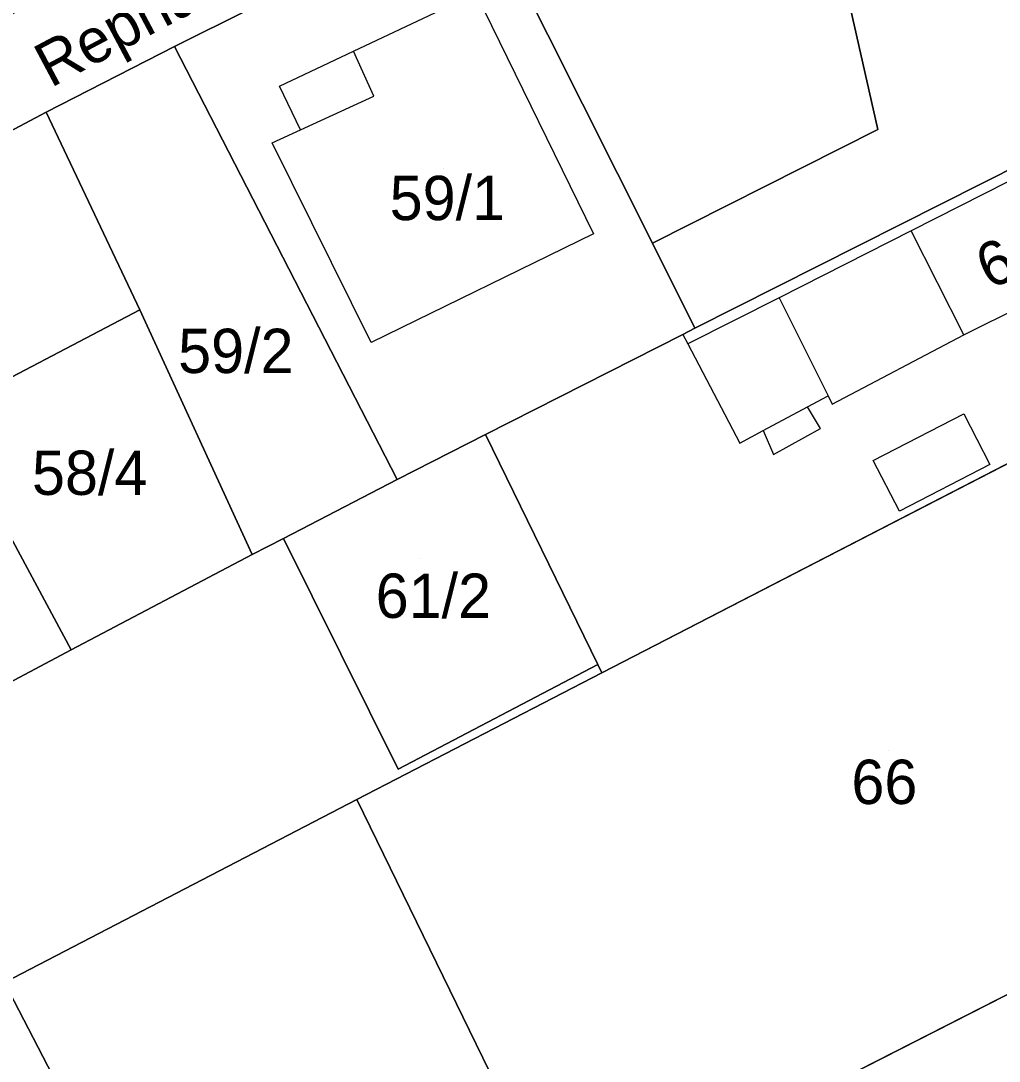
# Model space of a CAD drawing. Extents: x -263943 to -261149, y -1236934 to -1230686.
# Drawn here: x -262838.78 to -262794.63, y -1235729.03 to -1235682.08 of the extents above; entities that cross this region are included whole.
import ezdxf

# ---------------------------------------------------------------- set-up
doc = ezdxf.new("R2010")
doc.units = 0
for name, color, linetype in [('body_kn', 7, 'Continuous'), ('kladpar_druhypozemkov', 7, 'Continuous'), ('kladpar_hranice', 7, 'Continuous'), ('kladpar_parcelnecisla', 7, 'Continuous'), ('kladpar_plochy', 7, 'Continuous'), ('popisy', 7, 'Continuous'), ('zappar_hrandruhpozemk', 7, 'Continuous')]:
    doc.layers.add(name, color=color, linetype=linetype)

msp = doc.modelspace()

# ---------------------------------------------------------------- linework, layer by layer
at = {"layer": 'body_kn'}
for p, q in [((-262831.85, -1235683.24), (-262831.85, -1235683.24)), ((-262823.77, -1235683.46), (-262823.77, -1235683.46)), ((-262827.1, -1235685.04), (-262827.1, -1235685.04)), ((-262822.85, -1235685.48), (-262822.85, -1235685.48)), ((-262837.63, -1235686.2), (-262837.63, -1235686.2)), ((-262826.16, -1235687), (-262826.16, -1235687)), ((-262800.1, -1235686.99), (-262800.1, -1235686.99)), ((-262827.44, -1235687.59), (-262827.44, -1235687.59)), ((-262798.6, -1235691.56), (-262798.6, -1235691.56)), ((-262798.6, -1235691.56), (-262798.6, -1235691.56)), ((-262812.94, -1235691.7), (-262812.94, -1235691.7)), ((-262810.28, -1235692.12), (-262810.28, -1235692.12)), ((-262804.56, -1235694.58), (-262804.56, -1235694.58)), ((-262804.56, -1235694.58), (-262804.56, -1235694.58)), ((-262833.41, -1235695.12), (-262833.41, -1235695.12)), ((-262833.41, -1235695.12), (-262833.41, -1235695.12)), ((-262808.9, -1235696.24), (-262808.9, -1235696.24)), ((-262808.9, -1235696.24), (-262808.9, -1235696.24)), ((-262808.36, -1235695.96), (-262808.36, -1235695.96)), ((-262796.22, -1235696.25), (-262796.22, -1235696.25)), ((-262822.97, -1235696.6), (-262822.97, -1235696.6)), ((-262808.68, -1235696.66), (-262808.68, -1235696.66)), ((-262802.35, -1235699.01), (-262802.35, -1235699.01)), ((-262802.35, -1235699.01), (-262802.35, -1235699.01)), ((-262803.28, -1235699.5), (-262803.28, -1235699.5)), ((-262803.28, -1235699.5), (-262803.28, -1235699.5)), ((-262802.17, -1235699.38), (-262802.17, -1235699.38)), ((-262802.17, -1235699.38), (-262802.17, -1235699.38)), ((-262796.23, -1235699.82), (-262796.23, -1235699.82)), ((-262805.28, -1235700.57), (-262805.28, -1235700.57)), ((-262802.69, -1235700.48), (-262802.69, -1235700.48)), ((-262817.81, -1235700.76), (-262817.81, -1235700.76)), ((-262806.34, -1235701.14), (-262806.34, -1235701.14)), ((-262804.81, -1235701.66), (-262804.81, -1235701.66)), ((-262800.31, -1235701.93), (-262800.31, -1235701.93)), ((-262800.31, -1235701.93), (-262800.31, -1235701.93)), ((-262795.05, -1235702.11), (-262795.05, -1235702.11)), ((-262821.8, -1235702.79), (-262821.8, -1235702.79)), ((-262799.13, -1235704.22), (-262799.13, -1235704.22)), ((-262826.92, -1235705.44), (-262826.92, -1235705.44)), ((-262826.92, -1235705.44), (-262826.92, -1235705.44)), ((-262828.34, -1235706.17), (-262828.34, -1235706.17)), ((-262836.51, -1235710.47), (-262836.51, -1235710.47)), ((-262812.74, -1235711.14), (-262812.74, -1235711.14)), ((-262812.74, -1235711.14), (-262812.74, -1235711.14)), ((-262812.56, -1235711.51), (-262812.56, -1235711.51)), ((-262821.75, -1235715.86), (-262821.75, -1235715.86)), ((-262823.62, -1235717.22), (-262823.62, -1235717.22))]:
    msp.add_line(p, q, dxfattribs=at)
at = {"layer": 'kladpar_druhypozemkov'}
for p, q in [((-262819.71, -1235688.75), (-262819.71, -1235688.75)), ((-262829.06, -1235696.03), (-262829.06, -1235696.03)), ((-262835.27, -1235701.73), (-262835.27, -1235701.73)), ((-262820.76, -1235706.33), (-262820.76, -1235706.33)), ((-262799.61, -1235715.03), (-262799.61, -1235715.03))]:
    msp.add_line(p, q, dxfattribs=at)
at = {"layer": 'kladpar_hranice'}
for points in [[(-262807.43, -1235666.43), (-262800.2, -1235662.38), (-262799.86, -1235663.06), (-262792.46, -1235658.93), (-262789.26, -1235667.17), (-262790.28, -1235666.57), (-262791.8, -1235665.97), (-262794.01, -1235666.05), (-262796.56, -1235666.3), (-262800.47, -1235667.73), (-262804.89, -1235669.92), (-262818.16, -1235676.41), (-262831.85, -1235683.24), (-262837.63, -1235686.2), (-262873.68, -1235705.35)], [(-262790.28, -1235666.57), (-262789.26, -1235667.17), (-262781.07, -1235682.21), (-262782.43, -1235682.89), (-262808.36, -1235695.96), (-262810.28, -1235692.12), (-262800.1, -1235686.99), (-262801.36, -1235681.47), (-262799.74, -1235680.63), (-262804.2, -1235671.36), (-262804.89, -1235669.92), (-262800.47, -1235667.73), (-262796.56, -1235666.3), (-262794.01, -1235666.05), (-262791.8, -1235665.97), (-262790.28, -1235666.57)], [(-262801.36, -1235681.47), (-262800.1, -1235686.99), (-262810.28, -1235692.12), (-262818.16, -1235676.41), (-262804.89, -1235669.92), (-262804.2, -1235671.36), (-262799.74, -1235680.63), (-262801.36, -1235681.47)], [(-262808.9, -1235696.24), (-262817.81, -1235700.76), (-262821.8, -1235702.79), (-262831.85, -1235683.24), (-262818.16, -1235676.41), (-262810.28, -1235692.12), (-262808.36, -1235695.96), (-262808.9, -1235696.24)], [(-262778.58, -1235686.8), (-262777.72, -1235688.39), (-262775.58, -1235692.33), (-262785.06, -1235697.3), (-262787.65, -1235698.66), (-262812.56, -1235711.51), (-262812.74, -1235711.14), (-262817.81, -1235700.76), (-262808.9, -1235696.24), (-262808.36, -1235695.96), (-262782.43, -1235682.89), (-262781.07, -1235682.21), (-262780.87, -1235682.58), (-262778.58, -1235686.8)], [(-262833.41, -1235695.12), (-262837.63, -1235686.2), (-262831.85, -1235683.24), (-262821.8, -1235702.79), (-262826.92, -1235705.44), (-262828.34, -1235706.17), (-262833.41, -1235695.12)], [(-262856.62, -1235707.27), (-262882.46, -1235720.94), (-262884.74, -1235715.76), (-262884.48, -1235713.64), (-262883.97, -1235712.03), (-262883.12, -1235710.93), (-262881.75, -1235709.66), (-262873.68, -1235705.35), (-262837.63, -1235686.2), (-262833.41, -1235695.12), (-262842.25, -1235699.76), (-262856.62, -1235707.27)], [(-262766.12, -1235711.54), (-262767.63, -1235712.32), (-262786.02, -1235721.83), (-262814.33, -1235736.25), (-262823.62, -1235717.22), (-262812.56, -1235711.51), (-262787.65, -1235698.66), (-262785.06, -1235697.3), (-262775.58, -1235692.33)], [(-262839.57, -1235704.76), (-262842.25, -1235699.76), (-262833.41, -1235695.12), (-262828.34, -1235706.17), (-262836.51, -1235710.47), (-262839.57, -1235704.76)], [(-262876.63, -1235731.82), (-262878.95, -1235727.5), (-262853.16, -1235714.07), (-262856.62, -1235707.27), (-262842.25, -1235699.76), (-262839.57, -1235704.76), (-262836.51, -1235710.47), (-262876.63, -1235731.82)], [(-262826.92, -1235705.44), (-262821.8, -1235702.79), (-262817.81, -1235700.76), (-262812.74, -1235711.14), (-262821.75, -1235715.86), (-262826.92, -1235705.44)], [(-262812.74, -1235711.14), (-262812.56, -1235711.51), (-262823.62, -1235717.22), (-262839.52, -1235725.48), (-262847.47, -1235729.63), (-262867.39, -1235740.02), (-262871.23, -1235742.02), (-262876.63, -1235731.82), (-262836.51, -1235710.47), (-262828.34, -1235706.17), (-262826.92, -1235705.44), (-262821.75, -1235715.86), (-262812.74, -1235711.14)], [(-262861.99, -1235760.16), (-262866.33, -1235751.8), (-262847.2, -1235742.18), (-262842.61, -1235739.22), (-262834.53, -1235735.09), (-262839.52, -1235725.48), (-262823.62, -1235717.22), (-262814.33, -1235736.25), (-262838.47, -1235748.32), (-262861.99, -1235760.16)], [(-262781.37, -1235731.77), (-262794.21, -1235737.25), (-262809.43, -1235744.92), (-262814.33, -1235736.25), (-262786.02, -1235721.83), (-262785.83, -1235722.24), (-262783.33, -1235727.57), (-262781.37, -1235731.77)], [(-262842.61, -1235739.22), (-262847.2, -1235742.18), (-262866.33, -1235751.8), (-262868.08, -1235748.3), (-262871.23, -1235742.02), (-262867.39, -1235740.02), (-262847.47, -1235729.63), (-262839.52, -1235725.48), (-262834.53, -1235735.09), (-262842.61, -1235739.22)]]:
    msp.add_lwpolyline(points, dxfattribs=at)
at = {"layer": 'kladpar_plochy'}
for p, q in [((-262812.56, -1235711.51), (-262787.65, -1235698.66)), ((-262823.62, -1235717.22), (-262812.56, -1235711.51)), ((-262814.33, -1235736.25), (-262823.62, -1235717.22)), ((-262786.02, -1235721.83), (-262814.33, -1235736.25))]:
    msp.add_line(p, q, dxfattribs=at)
msp.add_lwpolyline([(-262848.07, -1235687.18), (-262830.47, -1235676.46), (-262823.75, -1235674.36), (-262818.31, -1235671.58), (-262807.43, -1235666.43), (-262800.2, -1235662.38), (-262799.86, -1235663.06), (-262792.46, -1235658.93), (-262789.26, -1235667.17), (-262790.28, -1235666.57), (-262791.8, -1235665.97), (-262794.01, -1235666.05), (-262796.56, -1235666.3), (-262800.47, -1235667.73), (-262804.89, -1235669.92), (-262818.16, -1235676.41), (-262831.85, -1235683.24), (-262837.63, -1235686.2), (-262873.68, -1235705.35)], dxfattribs=at)
for points in [[(-262790.28, -1235666.57), (-262789.26, -1235667.17), (-262781.07, -1235682.21), (-262782.43, -1235682.89), (-262808.36, -1235695.96), (-262810.28, -1235692.12), (-262800.1, -1235686.99), (-262801.36, -1235681.47), (-262799.74, -1235680.63), (-262804.2, -1235671.36), (-262804.89, -1235669.92), (-262800.47, -1235667.73), (-262796.56, -1235666.3), (-262794.01, -1235666.05), (-262791.8, -1235665.97)], [(-262801.36, -1235681.47), (-262800.1, -1235686.99), (-262810.28, -1235692.12), (-262818.16, -1235676.41), (-262804.89, -1235669.92), (-262804.2, -1235671.36), (-262799.74, -1235680.63)], [(-262808.9, -1235696.24), (-262817.81, -1235700.76), (-262821.8, -1235702.79), (-262831.85, -1235683.24), (-262818.16, -1235676.41), (-262810.28, -1235692.12), (-262808.36, -1235695.96)], [(-262778.58, -1235686.8), (-262777.72, -1235688.39), (-262775.58, -1235692.33), (-262785.06, -1235697.3), (-262787.65, -1235698.66), (-262812.56, -1235711.51), (-262812.74, -1235711.14), (-262817.81, -1235700.76), (-262808.9, -1235696.24), (-262808.36, -1235695.96), (-262782.43, -1235682.89), (-262781.07, -1235682.21), (-262780.87, -1235682.58)], [(-262833.41, -1235695.12), (-262837.63, -1235686.2), (-262831.85, -1235683.24), (-262821.8, -1235702.79), (-262826.92, -1235705.44), (-262828.34, -1235706.17)], [(-262856.62, -1235707.27), (-262882.46, -1235720.94), (-262884.74, -1235715.76), (-262884.48, -1235713.64), (-262883.97, -1235712.03), (-262883.12, -1235710.93), (-262881.75, -1235709.66), (-262873.68, -1235705.35), (-262837.63, -1235686.2), (-262833.41, -1235695.12), (-262842.25, -1235699.76)], [(-262839.57, -1235704.76), (-262842.25, -1235699.76), (-262833.41, -1235695.12), (-262828.34, -1235706.17), (-262836.51, -1235710.47)], [(-262876.63, -1235731.82), (-262878.95, -1235727.5), (-262853.16, -1235714.07), (-262856.62, -1235707.27), (-262842.25, -1235699.76), (-262839.57, -1235704.76), (-262836.51, -1235710.47)], [(-262826.92, -1235705.44), (-262821.8, -1235702.79), (-262817.81, -1235700.76), (-262812.74, -1235711.14), (-262821.75, -1235715.86)], [(-262812.74, -1235711.14), (-262812.56, -1235711.51), (-262823.62, -1235717.22), (-262839.52, -1235725.48), (-262847.47, -1235729.63), (-262867.39, -1235740.02), (-262871.23, -1235742.02), (-262876.63, -1235731.82), (-262836.51, -1235710.47), (-262828.34, -1235706.17), (-262826.92, -1235705.44), (-262821.75, -1235715.86)], [(-262861.99, -1235760.16), (-262866.33, -1235751.8), (-262847.2, -1235742.18), (-262842.61, -1235739.22), (-262834.53, -1235735.09), (-262839.52, -1235725.48), (-262823.62, -1235717.22), (-262814.33, -1235736.25), (-262838.47, -1235748.32)], [(-262781.37, -1235731.77), (-262794.21, -1235737.25), (-262809.43, -1235744.92), (-262814.33, -1235736.25), (-262786.02, -1235721.83), (-262785.83, -1235722.24), (-262783.33, -1235727.57)], [(-262842.61, -1235739.22), (-262847.2, -1235742.18), (-262866.33, -1235751.8), (-262868.08, -1235748.3), (-262871.23, -1235742.02), (-262867.39, -1235740.02), (-262847.47, -1235729.63), (-262839.52, -1235725.48), (-262834.53, -1235735.09)]]:
    msp.add_lwpolyline(points, close=True, dxfattribs=at)
at = {"layer": 'zappar_hrandruhpozemk'}
for p, q in [((-262822.85, -1235685.48), (-262823.77, -1235683.46)), ((-262826.16, -1235687), (-262822.85, -1235685.48)), ((-262796.22, -1235696.25), (-262798.6, -1235691.56)), ((-262812.94, -1235691.7), (-262822.97, -1235696.6)), ((-262796.22, -1235696.25), (-262791.29, -1235693.79)), ((-262804.56, -1235694.58), (-262802.35, -1235699.01)), ((-262802.17, -1235699.38), (-262796.22, -1235696.25)), ((-262803.28, -1235699.5), (-262802.35, -1235699.01)), ((-262802.35, -1235699.01), (-262802.17, -1235699.38)), ((-262805.28, -1235700.57), (-262803.28, -1235699.5)), ((-262800.31, -1235701.93), (-262796.23, -1235699.82)), ((-262796.23, -1235699.82), (-262795.05, -1235702.11))]:
    msp.add_line(p, q, dxfattribs=at)
for points in [[(-262826.16, -1235687), (-262827.1, -1235685.04), (-262823.77, -1235683.46), (-262818.25, -1235680.83), (-262812.94, -1235691.7)], [(-262780.87, -1235682.58), (-262782.25, -1235683.28), (-262798.6, -1235691.56)], [(-262822.97, -1235696.6), (-262827.44, -1235687.59), (-262826.16, -1235687)], [(-262798.6, -1235691.56), (-262804.56, -1235694.58), (-262808.68, -1235696.66)], [(-262808.9, -1235696.24), (-262808.68, -1235696.66), (-262806.34, -1235701.14), (-262805.28, -1235700.57)], [(-262805.28, -1235700.57), (-262804.81, -1235701.66), (-262802.69, -1235700.48), (-262803.28, -1235699.5)], [(-262795.05, -1235702.11), (-262799.13, -1235704.22), (-262800.31, -1235701.93)]]:
    msp.add_lwpolyline(points, dxfattribs=at)

# ---------------------------------------------------------------- texts
at = {"layer": 'kladpar_parcelnecisla'}
for s, p in [('59/1', (-262822.134, -1235691.08)), ('59/2', (-262831.68, -1235697.98)), ('58/4', (-262838.275, -1235703.48)), ('61/2', (-262822.765, -1235709.03)), ('66', (-262801.298, -1235717.43))]:
    msp.add_text(s, height=2, dxfattribs=at).set_placement(p)
msp.add_text('61/1', height=2, rotation=25, dxfattribs=at).set_placement((-262795.061, -1235694.234))
at = {"layer": 'popisy'}
msp.add_text('Repná', height=2, rotation=28, dxfattribs=at).set_placement((-262837.433, -1235685.129))

doc.saveas('drawing.dxf')
